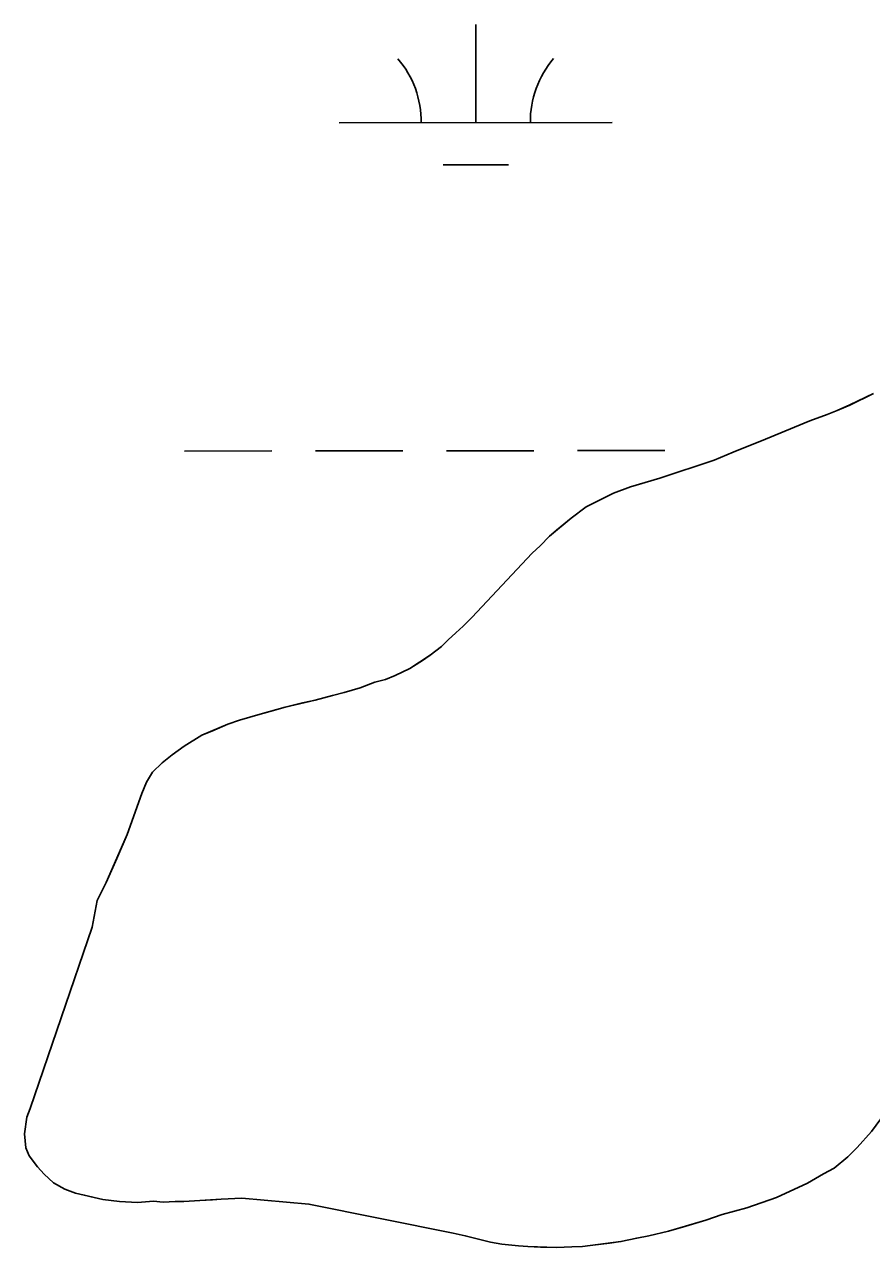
# Model space of a CAD drawing. Extents: x 3297753 to 3335611, y 652252 to 677623.
# Drawn here: x 3326900.8 to 3327211.1, y 664280.6 to 664728.4 of the extents above; entities that cross this region are included whole.
import ezdxf

# ---------------------------------------------------------------- set-up
doc = ezdxf.new("R2010")
doc.units = 0
for name, color, linetype in [('V-SITE-VEGE', 7, 'Continuous'), ('V-TOPO-SHOR', 7, 'Continuous'), ('V-WETL-SWMP', 7, 'Continuous')]:
    doc.layers.add(name, color=color, linetype=linetype)

msp = doc.modelspace()

# ---------------------------------------------------------------- linework, layer by layer
at = {"layer": 'V-SITE-VEGE'}
for p, q in [((3327211.85, 664593.33), (3327203.13, 664589.11)), ((3327203.13, 664589.11), (3327198.52, 664587.11)), ((3327194.89, 664585.62), (3327188.58, 664583.36)), ((3327198.52, 664587.11), (3327194.89, 664585.62)), ((3327188.58, 664583.36), (3327172.34, 664576.63)), ((3327172.34, 664576.63), (3327160.46, 664571.89)), ((3327160.46, 664571.89), (3327153.44, 664568.9)), ((3327153.44, 664568.9), (3327133.54, 664562.37)), ((3327133.54, 664562.37), (3327122.87, 664559.1)), ((3327122.87, 664559.1), (3327116.56, 664556.85)), ((3327116.56, 664556.85), (3327106.63, 664551.88)), ((3327106.63, 664551.88), (3327101.08, 664547.69)), ((3327101.08, 664547.69), (3327093.11, 664541.04)), ((3327093.11, 664541.04), (3327089.74, 664537.59)), ((3327089.74, 664537.59), (3327086.85, 664534.89)), ((3327086.85, 664534.89), (3327064.69, 664511.31)), ((3327064.69, 664511.31), (3327061.55, 664508.11)), ((3327058.9, 664505.65), (3327056.01, 664503.19)), ((3327061.55, 664508.11), (3327058.9, 664505.65)), ((3327053.6, 664500.73), (3327049.49, 664497.52)), ((3327056.01, 664503.19), (3327053.6, 664500.73)), ((3327049.49, 664497.52), (3327042, 664492.58)), ((3327042, 664492.58), (3327036.67, 664490.1)), ((3327029.15, 664487.59), (3327023.81, 664485.59)), ((3327033.03, 664488.6), (3327029.15, 664487.59)), ((3327036.67, 664490.1), (3327033.03, 664488.6)), ((3327013.62, 664482.81), (3327007.31, 664481.04)), ((3327017.99, 664483.83), (3327013.62, 664482.81)), ((3327023.81, 664485.59), (3327017.99, 664483.83)), ((3326996.38, 664478.5), (3326987.16, 664475.97)), ((3327007.31, 664481.04), (3326996.38, 664478.5)), ((3326979.63, 664473.7), (3326975.27, 664472.2)), ((3326987.16, 664475.97), (3326979.63, 664473.7)), ((3326965.82, 664468.21), (3326959.29, 664464.25)), ((3326975.27, 664472.2), (3326965.82, 664468.21)), ((3326959.29, 664464.25), (3326954.94, 664461.05)), ((3326954.94, 664461.05), (3326951.31, 664458.09)), ((3326947.7, 664454.65), (3326945.54, 664450.98)), ((3326951.31, 664458.09), (3326947.7, 664454.65)), ((3326945.54, 664450.98), (3326943.88, 664446.82)), ((3326943.88, 664446.82), (3326938.43, 664431.92)), ((3326938.43, 664431.92), (3326930.82, 664414.32)), ((3326930.82, 664414.32), (3326927.48, 664407.72)), ((3326927.48, 664407.72), (3326925.63, 664397.96)), ((3326925.63, 664397.96), (3326902.92, 664331.54)), ((3326902.92, 664331.54), (3326901.74, 664328.36)), ((3326901.74, 664328.36), (3326900.83, 664322.27)), ((3326900.83, 664322.27), (3326901.37, 664317.16)), ((3327205.84, 664317.28), (3327211.13, 664323.17)), ((3326901.37, 664317.16), (3326902.61, 664314.25)), ((3327202.46, 664313.83), (3327205.84, 664317.28)), ((3326902.61, 664314.25), (3326905.57, 664310.14)), ((3327197.39, 664309.65), (3327202.46, 664313.83)), ((3326905.57, 664310.14), (3326908.03, 664307.49)), ((3326908.03, 664307.49), (3326911.47, 664304.36)), ((3327187.71, 664304.2), (3327193.52, 664307.66)), ((3327193.52, 664307.66), (3327197.39, 664309.65)), ((3326911.47, 664304.36), (3326915.63, 664301.97)), ((3327176.33, 664298.97), (3327187.71, 664304.2)), ((3326915.63, 664301.97), (3326919.54, 664300.55)), ((3326919.54, 664300.55), (3326929.54, 664298.21)), ((3326929.54, 664298.21), (3326935.64, 664297.55)), ((3326959.24, 664297.54), (3326965.08, 664297.84)), ((3326965.08, 664297.84), (3326972.86, 664298.4)), ((3326972.86, 664298.4), (3326980.4, 664298.72)), ((3326980.4, 664298.72), (3327005.01, 664296.53)), ((3327165.41, 664295.21), (3327176.33, 664298.97)), ((3326935.64, 664297.55), (3326942.21, 664297.12)), ((3326942.21, 664297.12), (3326948.04, 664297.67)), ((3326948.04, 664297.67), (3326951.7, 664297.22)), ((3326951.7, 664297.22), (3326956.08, 664297.51)), ((3326956.08, 664297.51), (3326959.24, 664297.54)), ((3327005.01, 664296.53), (3327057.93, 664285.87)), ((3327156.43, 664292.69), (3327165.41, 664295.21)), ((3327136.78, 664286.65), (3327150.37, 664290.68)), ((3327150.37, 664290.68), (3327156.43, 664292.69)), ((3327057.93, 664285.87), (3327062.32, 664284.94)), ((3327062.32, 664284.94), (3327071.59, 664282.59)), ((3327125.12, 664284.1), (3327129.49, 664284.87)), ((3327129.49, 664284.87), (3327136.78, 664286.65)), ((3327071.59, 664282.59), (3327075.73, 664281.9)), ((3327075.73, 664281.9), (3327081.83, 664281.23)), ((3327081.83, 664281.23), (3327085.23, 664281.03)), ((3327085.23, 664281.03), (3327095.71, 664280.64)), ((3327095.71, 664280.64), (3327101.3, 664280.94)), ((3327101.3, 664280.94), (3327105.19, 664280.98)), ((3327105.19, 664280.98), (3327119.29, 664282.83)), ((3327119.29, 664282.83), (3327125.12, 664284.1))]:
    msp.add_line(p, q, dxfattribs=at)
at = {"layer": 'V-TOPO-SHOR'}
for points in [[(3327202.46, 664313.83), (3327197.39, 664309.65), (3327193.52, 664307.66), (3327187.71, 664304.2), (3327176.33, 664298.97), (3327165.41, 664295.21), (3327156.43, 664292.69), (3327150.37, 664290.68), (3327141.87, 664288.16), (3327136.78, 664286.65), (3327129.49, 664284.87), (3327125.12, 664284.1), (3327119.29, 664282.83), (3327115.16, 664282.3), (3327109.08, 664281.51), (3327105.19, 664280.98), (3327101.3, 664280.94), (3327095.71, 664280.64), (3327089.86, 664280.83), (3327085.23, 664281.03), (3327081.83, 664281.23), (3327075.73, 664281.9), (3327071.59, 664282.59), (3327062.32, 664284.94), (3327057.93, 664285.86), (3327005.01, 664296.53), (3326980.4, 664298.72), (3326972.86, 664298.4), (3326969.7, 664298.13), (3326965.08, 664297.84), (3326959.24, 664297.54), (3326956.08, 664297.51), (3326951.7, 664297.22), (3326948.05, 664297.67), (3326942.21, 664297.12), (3326935.64, 664297.55), (3326929.54, 664298.21), (3326922.71, 664299.85), (3326919.54, 664300.55), (3326915.63, 664301.97), (3326911.47, 664304.36), (3326908.03, 664307.49), (3326905.57, 664310.14), (3326902.61, 664314.25), (3326901.37, 664317.16), (3326900.83, 664322.27), (3326901.74, 664328.36), (3326902.92, 664331.54), (3326925.63, 664397.96), (3326927.48, 664407.72), (3326930.82, 664414.32), (3326934.62, 664423.12), (3326938.43, 664431.92), (3326940.8, 664438.27), (3326943.88, 664446.82), (3326945.54, 664450.98), (3326947.7, 664454.65), (3326951.31, 664458.09), (3326954.94, 664461.05), (3326959.29, 664464.25), (3326965.82, 664468.21), (3326969.45, 664469.71), (3326975.27, 664472.2), (3326979.63, 664473.71), (3326987.16, 664475.97), (3326992.01, 664477.24), (3326996.38, 664478.5), (3327002.69, 664480.02), (3327007.31, 664481.04), (3327013.62, 664482.81), (3327017.99, 664483.83), (3327023.81, 664485.59), (3327029.15, 664487.59), (3327033.03, 664488.6), (3327036.67, 664490.1), (3327042, 664492.58), (3327046.59, 664495.55), (3327049.49, 664497.52), (3327053.6, 664500.73), (3327056.01, 664503.19), (3327058.9, 664505.65), (3327061.55, 664508.11), (3327064.69, 664511.31), (3327086.85, 664534.89), (3327089.74, 664537.59), (3327093.11, 664541.04), (3327095.76, 664543.25), (3327101.08, 664547.69), (3327106.63, 664551.88), (3327116.56, 664556.85), (3327122.87, 664559.1), (3327126.99, 664560.36), (3327133.54, 664562.37), (3327153.44, 664568.9), (3327160.46, 664571.89), (3327172.34, 664576.63), (3327188.58, 664583.36), (3327194.89, 664585.62), (3327198.52, 664587.11), (3327203.13, 664589.11), (3327211.85, 664593.33)], [(3327211.13, 664323.17), (3327205.84, 664317.28), (3327202.46, 664313.83)]]:
    msp.add_lwpolyline(points, dxfattribs=at)
at = {"layer": 'V-WETL-SWMP'}
for p, q in [((3327066.16, 664692.43), (3327066.12, 664728.43)), ((3327016.16, 664692.38), (3327116.16, 664692.48)), ((3327054.17, 664676.99), (3327078.17, 664677.01)), ((3327211.85, 664593.33), (3327203.13, 664589.1)), ((3327203.13, 664589.1), (3327198.52, 664587.11)), ((3327194.89, 664585.61), (3327188.58, 664583.36)), ((3327198.52, 664587.11), (3327194.89, 664585.61)), ((3327188.58, 664583.36), (3327172.34, 664576.63)), ((3327172.34, 664576.63), (3327160.46, 664571.89)), ((3326959.43, 664572.25), (3326991.43, 664572.28)), ((3327007.43, 664572.3), (3327039.43, 664572.33)), ((3327055.43, 664572.35), (3327087.43, 664572.38)), ((3327103.43, 664572.4), (3327135.43, 664572.43)), ((3327160.46, 664571.89), (3327153.43, 664568.89)), ((3327153.43, 664568.89), (3327133.54, 664562.37)), ((3327133.54, 664562.37), (3327122.87, 664559.1)), ((3327122.87, 664559.1), (3327116.56, 664556.85)), ((3327116.56, 664556.85), (3327106.63, 664551.88)), ((3327106.63, 664551.88), (3327101.08, 664547.69)), ((3327101.08, 664547.69), (3327093.11, 664541.03)), ((3327093.11, 664541.03), (3327089.74, 664537.59)), ((3327089.74, 664537.59), (3327086.84, 664534.89)), ((3327086.84, 664534.89), (3327064.69, 664511.3)), ((3327064.69, 664511.3), (3327061.55, 664508.11)), ((3327058.9, 664505.65), (3327056.01, 664503.18)), ((3327061.55, 664508.11), (3327058.9, 664505.65)), ((3327053.6, 664500.73), (3327049.49, 664497.52)), ((3327056.01, 664503.18), (3327053.6, 664500.73)), ((3327049.49, 664497.52), (3327042, 664492.58)), ((3327042, 664492.58), (3327036.67, 664490.09)), ((3327029.15, 664487.58), (3327023.81, 664485.58)), ((3327033.03, 664488.6), (3327029.15, 664487.58)), ((3327036.67, 664490.09), (3327033.03, 664488.6)), ((3327013.62, 664482.8), (3327007.31, 664481.04)), ((3327017.99, 664483.82), (3327013.62, 664482.8)), ((3327023.81, 664485.58), (3327017.99, 664483.82)), ((3326996.38, 664478.5), (3326987.16, 664475.97)), ((3327007.31, 664481.04), (3326996.38, 664478.5)), ((3326979.63, 664473.7), (3326975.27, 664472.2)), ((3326987.16, 664475.97), (3326979.63, 664473.7)), ((3326965.82, 664468.21), (3326959.28, 664464.25)), ((3326975.27, 664472.2), (3326965.82, 664468.21)), ((3326959.28, 664464.25), (3326954.94, 664461.05)), ((3326954.94, 664461.05), (3326951.31, 664458.09)), ((3326947.7, 664454.65), (3326945.54, 664450.97)), ((3326951.31, 664458.09), (3326947.7, 664454.65)), ((3326945.54, 664450.97), (3326943.88, 664446.82)), ((3326943.88, 664446.82), (3326938.43, 664431.92)), ((3326938.43, 664431.92), (3326930.82, 664414.32)), ((3326930.82, 664414.32), (3326927.48, 664407.71)), ((3326927.48, 664407.71), (3326925.63, 664397.96)), ((3326925.63, 664397.96), (3326902.92, 664331.53)), ((3326902.92, 664331.53), (3326901.74, 664328.36)), ((3326901.74, 664328.36), (3326900.83, 664322.26)), ((3327211.13, 664323.17), (3327214.49, 664327.82)), ((3326900.83, 664322.26), (3326901.36, 664317.16)), ((3327205.84, 664317.27), (3327211.13, 664323.17)), ((3326901.36, 664317.16), (3326902.61, 664314.25)), ((3327202.46, 664313.83), (3327205.84, 664317.27)), ((3326902.61, 664314.25), (3326905.57, 664310.14)), ((3327197.39, 664309.64), (3327202.46, 664313.83)), ((3326905.57, 664310.14), (3326908.03, 664307.49)), ((3326908.03, 664307.49), (3326911.47, 664304.36)), ((3327187.71, 664304.19), (3327193.52, 664307.66)), ((3327193.52, 664307.66), (3327197.39, 664309.64)), ((3326911.47, 664304.36), (3326915.63, 664301.97)), ((3327176.33, 664298.97), (3327187.71, 664304.19)), ((3326915.63, 664301.97), (3326919.54, 664300.55)), ((3326919.54, 664300.55), (3326929.54, 664298.21)), ((3326929.54, 664298.21), (3326935.63, 664297.54)), ((3326959.24, 664297.53), (3326965.08, 664297.84)), ((3326965.08, 664297.84), (3326972.86, 664298.4)), ((3326972.86, 664298.4), (3326980.4, 664298.72)), ((3326980.4, 664298.72), (3327005.01, 664296.53)), ((3327165.41, 664295.21), (3327176.33, 664298.97)), ((3326935.63, 664297.54), (3326942.21, 664297.12)), ((3326942.21, 664297.12), (3326948.04, 664297.67)), ((3326948.04, 664297.67), (3326951.7, 664297.22)), ((3326951.7, 664297.22), (3326956.08, 664297.5)), ((3326956.08, 664297.5), (3326959.24, 664297.53)), ((3327005.01, 664296.53), (3327057.93, 664285.86)), ((3327156.43, 664292.69), (3327165.41, 664295.21)), ((3327136.78, 664286.65), (3327150.37, 664290.68)), ((3327150.37, 664290.68), (3327156.43, 664292.69)), ((3327057.93, 664285.86), (3327062.32, 664284.93)), ((3327062.32, 664284.93), (3327071.59, 664282.59)), ((3327125.12, 664284.1), (3327129.49, 664284.87)), ((3327129.49, 664284.87), (3327136.78, 664286.65)), ((3327071.59, 664282.59), (3327075.73, 664281.9)), ((3327075.73, 664281.9), (3327081.83, 664281.23)), ((3327081.83, 664281.23), (3327085.24, 664281.02)), ((3327085.24, 664281.02), (3327095.7, 664280.64)), ((3327095.7, 664280.64), (3327101.3, 664280.94)), ((3327101.3, 664280.94), (3327105.19, 664280.98)), ((3327105.19, 664280.98), (3327119.29, 664282.82)), ((3327119.29, 664282.82), (3327125.12, 664284.1))]:
    msp.add_line(p, q, dxfattribs=at)
for centre, start, end in [((3327010.91, 664692.85), 359.2865, 40.8301), ((3327121.4, 664692.96), 139.2865, 180.8301)]:
    msp.add_arc(centre, 35.25, start, end, dxfattribs=at)

doc.saveas('drawing.dxf')
